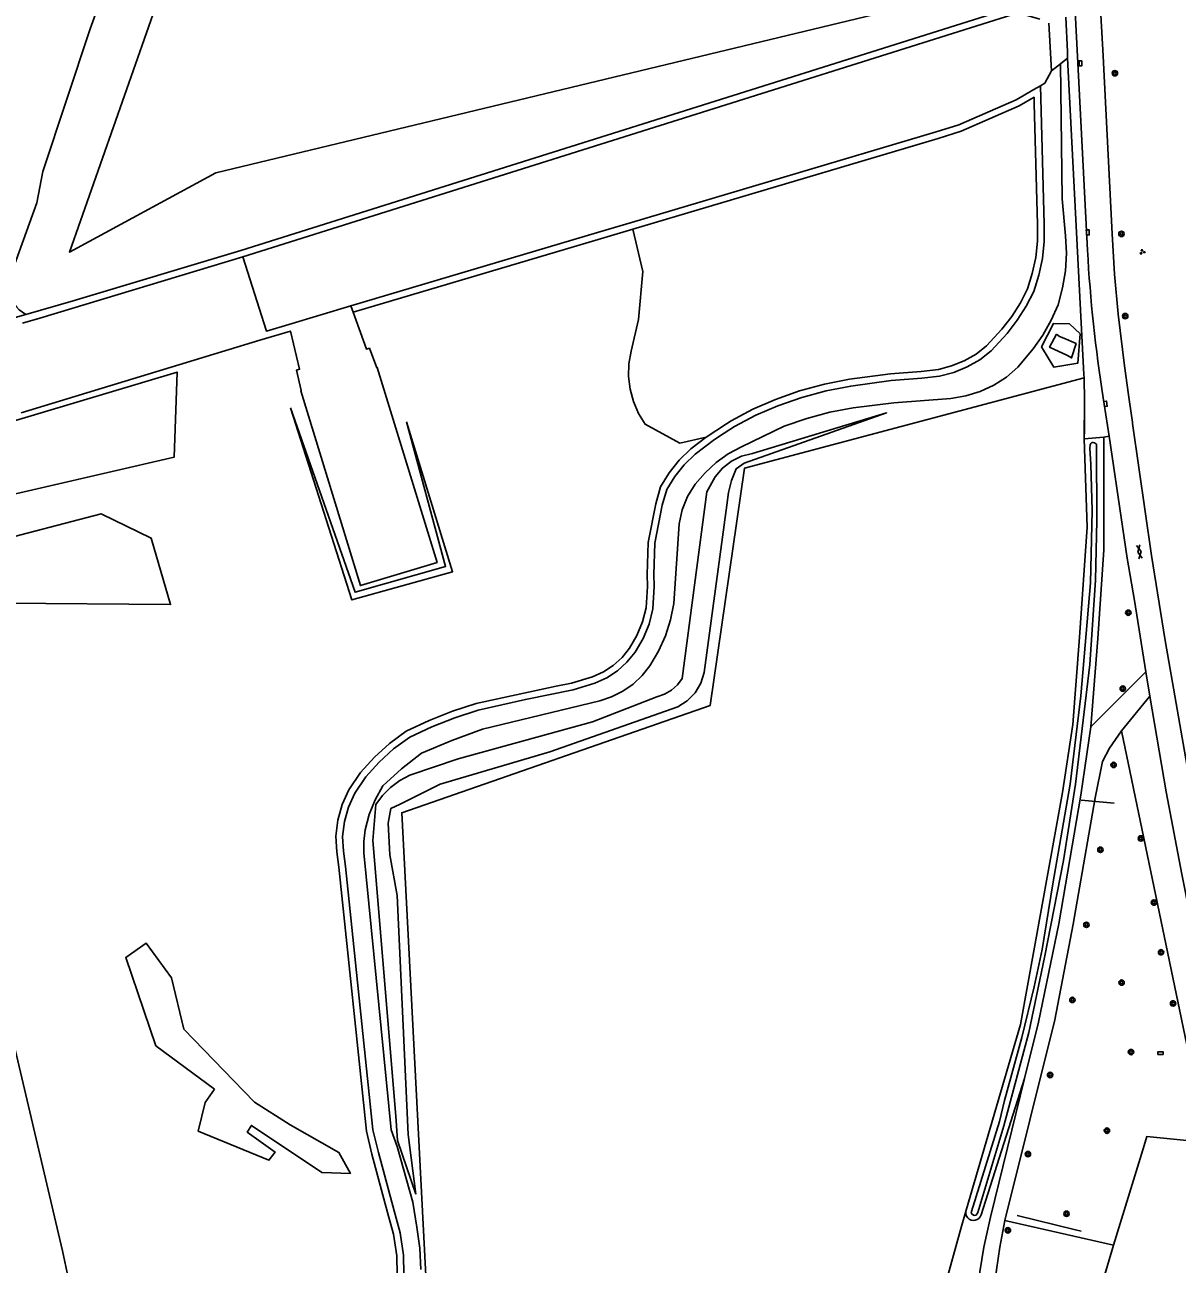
# Model space of a CAD drawing. Extents: x 124000 to 129000, y 395500 to 397503.
# Drawn here: x 124605.6 to 124775.8, y 396526.6 to 396709.6 of the extents above; entities that cross this region are included whole.
import ezdxf

# ---------------------------------------------------------------- set-up
doc = ezdxf.new("R2010")
doc.units = 0
for name, color, linetype in [('gg-afsc-hekwerk', 7, 'Continuous'), ('gg-knt-BGT kruinlijn', 7, 'Continuous'), ('gg-knt-verharding', 7, 'Continuous'), ('gg-kntw-beschoeiing', 7, 'Continuous'), ('gt-symb-boom', 7, 'Continuous'), ('gt-symb-gesloten verharding', 7, 'Continuous'), ('gt-symb-groenvak', 7, 'Continuous'), ('gt-symb-kolk', 7, 'Continuous'), ('gt-symb-kolk center center', 7, 'Continuous'), ('gx-grn-maaiveld', 7, 'Continuous')]:
    doc.layers.add(name, color=color, linetype=linetype)

# ---------------------------------------------------------------- blocks, each defined once
blk = doc.blocks.new('gt0-BOOM')
at = {"layer": 'gt-symb-boom'}
for radius in [0.4, 0.2]:
    blk.add_circle((0, 0), radius, dxfattribs=at)
blk = doc.blocks.new('gt0-KOLK')
at = {"layer": 'gt-symb-kolk'}
blk.add_lwpolyline([(0, 0), (0.38, 0), (0.38, 0.4), (-0.38, 0.4), (-0.38, 0), (0, 0)], dxfattribs=at)
blk = doc.blocks.new('gt0-KOLKCC')
at = {"layer": 'gt-symb-kolk center center'}
blk.add_lwpolyline([(-0.38, 0.2), (0.37, 0.2), (0.37, -0.2), (-0.38, -0.2)], close=True, dxfattribs=at)
blk = doc.blocks.new('gt0-GESVH1')
at = {"layer": 'gt-symb-gesloten verharding'}
for p, q in [((-0.99, -0.26), (0.01, 0.24)), ((0.01, -0.26), (-0.99, 0.24)), ((0.01, 0.24), (1.01, -0.26)), ((1.01, 0.24), (0.01, -0.26))]:
    blk.add_line(p, q, dxfattribs=at)
blk = doc.blocks.new('gt0-GRVAK')
at = {"layer": 'gt-symb-groenvak'}
for p, q in [((-0.11, 0.19), (-0.23, 0.24)), ((-0.18, 0.15), (0.09, 0.15)), ((-0.09, 0.21), (-0.16, 0.32)), ((-0.05, 0.21), (-0.05, 0.39)), ((0, 0.21), (0.06, 0.32)), ((0.01, 0.19), (0.13, 0.24)), ((0.26, -0.05), (0.2, 0.06)), ((0.3, -0.05), (0.3, 0.13)), ((0.35, -0.05), (0.41, 0.06)), ((-0.25, -0.23), (-0.36, -0.18)), ((-0.32, -0.26), (-0.05, -0.26)), ((-0.23, -0.21), (-0.29, -0.09)), ((-0.18, -0.2), (-0.18, -0.02)), ((-0.14, -0.21), (-0.07, -0.09)), ((-0.12, -0.23), (0, -0.18)), ((0.24, -0.07), (0.12, -0.02)), ((0.17, -0.11), (0.44, -0.11)), ((0.37, -0.07), (0.49, -0.02))]:
    blk.add_line(p, q, dxfattribs=at)

msp = doc.modelspace()

# ---------------------------------------------------------------- linework, layer by layer
at = {"layer": 'gg-afsc-hekwerk'}
msp.add_line((124762.1, 396649.85), (124762.1, 396654.1), dxfattribs=at)
msp.add_line((124762.1, 396649.85), (124762.1, 396654.1), dxfattribs=at)
at = {"layer": 'gg-knt-BGT kruinlijn'}
for p, q in [((124706.34, 396640.67), (124702.68, 396613.07)), ((124689.46, 396606.71), (124669.6, 396601.24)), ((124656.97, 396589.17), (124660.38, 396548.44))]:
    msp.add_line(p, q, dxfattribs=at)
for points in [[(124644.81, 396653.06), (124653.87, 396624.68), (124668.76, 396628.85), (124661.94, 396651)], [(124663.35, 396536.95), (124662.19, 396545.76), (124660.58, 396581.03), (124659.52, 396587.05), (124659.25, 396591.73), (124659.64, 396593.88), (124661.01, 396594.55), (124666.94, 396597.47), (124683.12, 396602.27), (124702.04, 396608.89), (124703.44, 396609.78), (124704.59, 396610.98), (124705.43, 396612.41), (124705.92, 396613.99), (124709.3, 396638.69), (124709.53, 396640.53), (124709.99, 396642.34), (124710.68, 396644.07), (124711.85, 396644.87), (124732.88, 396652.3), (124713.07, 396646.31)], [(124713.07, 396646.31), (124711.45, 396645.92), (124709.95, 396645.2), (124708.64, 396644.17), (124707.58, 396642.88), (124706.34, 396640.67)], [(124702.68, 396613.07), (124701.97, 396612.13), (124701.09, 396611.36), (124700.07, 396610.77), (124698.96, 396610.39), (124689.46, 396606.71)], [(124669.6, 396601.24), (124662.46, 396598.79), (124660.97, 396598.01), (124659.62, 396597.01), (124658.43, 396595.82), (124657.44, 396594.46), (124656.97, 396589.17)], [(124660.38, 396548.44), (124660.63, 396544.87), (124663.35, 396536.95)]]:
    msp.add_lwpolyline(points, dxfattribs=at)
at = {"layer": 'gg-knt-verharding'}
for p, q in [((124764.86, 396705.02), (124764.55, 396711.07)), ((124764.86, 396705), (124764.86, 396705.02)), ((124768.77, 396653.96), (124768.62, 396654.99)), ((124768.77, 396653.96), (124769.19, 396650.95)), ((124769.19, 396650.95), (124769.22, 396650.75))]:
    msp.add_line(p, q, dxfattribs=at)
for points in [[(124768.62, 396654.99), (124768.03, 396659.27), (124767.09, 396666.88), (124766.56, 396672.81), (124766.21, 396678.75), (124764.86, 396705)], [(124764.88, 396654.53), (124765.04, 396653.61), (124765.74, 396648.88)], [(124769.22, 396650.75), (124772.02, 396631.26), (124774.05, 396618.71), (124777.44, 396599.26)]]:
    msp.add_lwpolyline(points, dxfattribs=at)
msp.add_arc((124975.98, 396687.95), 213.73, 183.1192, 188.997, dxfattribs=at)
at = {"layer": 'gg-kntw-beschoeiing'}
for p, q in [((124759.38, 396710.74), (124759.59, 396705.63)), ((124759.59, 396705.63), (124759.63, 396704.7)), ((124759.63, 396704.7), (124762.03, 396657.99)), ((124762.1, 396654.1), (124762.06, 396657.49)), ((124762.09, 396648.46), (124762.1, 396654.1)), ((124766.48, 396594.68), (124761.64, 396595.1))]:
    msp.add_line(p, q, dxfattribs=at)
for points in [[(124666.9, 396484.65), (124666.86, 396485.08), (124661.26, 396593.26), (124706.82, 396609.1), (124711.87, 396644.14), (124762.06, 396657.49), (124762.03, 396657.99)], [(124761.62, 396531.49), (124760.79, 396531.69), (124752.19, 396533.81)]]:
    msp.add_lwpolyline(points, dxfattribs=at)
at = {"layer": 'gx-grn-maaiveld'}
for p, q in [((124757.23, 396702.81), (124756.87, 396709.84)), ((124759.59, 396705.63), (124759.38, 396710.74)), ((124759.63, 396704.7), (124758.56, 396703.86)), ((124759.63, 396704.7), (124759.59, 396705.63)), ((124762.03, 396657.99), (124759.63, 396704.7)), ((124757.23, 396702.81), (124758.56, 396703.86)), ((124653.75, 396668.13), (124654.09, 396667.19)), ((124762.06, 396657.49), (124762.03, 396657.99)), ((124762.1, 396654.1), (124762.06, 396657.49)), ((124762.09, 396648.46), (124762.1, 396649.85)), ((124762.09, 396648.46), (124764.99, 396648.73)), ((124764.99, 396648.73), (124765.74, 396648.88)), ((124763.07, 396605.97), (124771.19, 396614.09)), ((124771.77, 396610.46), (124771.19, 396614.09)), ((124767.59, 396605.35), (124771.77, 396610.46)), ((124767.59, 396605.35), (124780.09, 396545.19)), ((124753.27, 396554.03), (124755.33, 396562.35)), ((124750.33, 396533.07), (124766.41, 396529.43))]:
    msp.add_line(p, q, dxfattribs=at)
for points in [[(124605.73, 396666.85), (124605.22, 396667.16), (124604.75, 396667.53), (124604.33, 396667.96), (124603.96, 396668.44), (124603.66, 396668.96), (124603.42, 396669.51), (124603.26, 396670.08), (124603.16, 396670.67), (124603.14, 396671.27), (124603.2, 396671.87), (124607.35, 396683.31), (124608.24, 396687.96), (124615.23, 396709.02), (124630.16, 396750.11), (124636.45, 396790.61), (124643.44, 396834.77), (124646.91, 396857.98), (124647.67, 396862.49)], [(124755.86, 396822.61), (124760.78, 396710.66), (124762.56, 396676.32)], [(124748.92, 396715.49), (124633.81, 396687.74), (124612.16, 396676.05), (124638.16, 396750.11)], [(124751.02, 396712.02), (124637.47, 396676.31), (124612.72, 396668.85), (124605.73, 396666.85)], [(124755.51, 396710.43), (124752.3, 396711.38), (124637.76, 396675.36)], [(124758.56, 396703.86), (124758.83, 396683.92), (124759.32, 396678.46), (124759.44, 396675.88), (124759.29, 396673.3), (124758.89, 396670.76), (124758.23, 396668.28), (124757.19, 396665.99), (124755.95, 396663.81), (124754.52, 396661.75), (124752.25, 396659.06), (124750.58, 396657.59), (124748.71, 396656.42), (124746.7, 396655.48), (124744.58, 396654.82), (124742.39, 396654.45), (124733.97, 396653.8), (124727.96, 396653.06), (124724.5, 396652.4), (124721.09, 396651.49), (124717.76, 396650.34), (124711.44, 396647.32), (124709.5, 396646.26), (124707.69, 396644.96), (124706.06, 396643.46), (124704.62, 396641.76), (124703.49, 396639.97), (124702.69, 396638), (124702.23, 396635.93), (124701.45, 396624.18), (124700.98, 396621.74), (124700.23, 396619.37), (124699.21, 396617.1), (124697.93, 396614.97), (124696.78, 396613.52), (124695.43, 396612.26), (124693.91, 396611.2), (124692.26, 396610.37), (124690.5, 396609.78), (124673.2, 396605.62), (124668.64, 396603.95), (124664.17, 396602.06), (124661.22, 396599.77), (124658.48, 396597.22), (124657.33, 396595.16), (124656.46, 396592.99), (124655.87, 396590.73), (124655.67, 396589.04), (124655.66, 396587.35), (124659.71, 396546.43), (124660.58, 396543.99), (124662.89, 396535.77), (124663.5, 396532.04), (124663.92, 396528.95), (124664.1, 396525.83)], [(124755.64, 396700.63), (124756.28, 396701.01), (124757.23, 396702.81)], [(124755.64, 396700.63), (124756.16, 396680.16), (124756.16, 396677.61), (124755.9, 396675.1), (124755.38, 396672.63), (124754.62, 396670.24), (124753.51, 396668.07), (124752.19, 396665.98), (124750.69, 396664.03), (124748.34, 396661.49), (124746.67, 396660.15), (124744.8, 396659.11), (124742.81, 396658.29), (124740.72, 396657.75), (124738.09, 396657.43), (124733.58, 396657.09), (124727.59, 396656.28), (124723.94, 396655.58), (124720.34, 396654.6), (124716.83, 396653.36), (124713.57, 396651.95), (124710.42, 396650.28), (124708.89, 396649.31), (124707.44, 396648.38), (124704.59, 396646.23), (124702.99, 396644.66), (124701.58, 396642.9), (124700.4, 396640.99), (124699.75, 396638.67), (124698.65, 396633.05), (124698.49, 396628.44), (124698.54, 396626.68), (124698.35, 396623.39), (124697.79, 396621.13), (124696.9, 396618.98), (124695.72, 396616.98), (124694.53, 396615.49), (124693.12, 396614.21), (124691.53, 396613.18), (124689.79, 396612.41), (124686.57, 396611.41), (124679.53, 396609.99), (124672.53, 396608.43), (124669.09, 396607.29), (124665.71, 396605.96), (124662.43, 396604.42), (124660.06, 396602.72), (124657.92, 396600.74), (124655.95, 396598.59), (124654.33, 396596.14), (124653.41, 396594.11), (124652.8, 396591.97), (124652.51, 396589.76), (124652.65, 396587.59), (124652.93, 396585.34), (124657.01, 396546.42), (124657.81, 396543.07), (124660.12, 396534.48), (124661.04, 396531.24), (124661.51, 396527.92), (124662.03, 396500)], [(124653.75, 396668.13), (124690.19, 396678.95), (124695.18, 396680.43), (124740.19, 396693.79), (124743.55, 396694.85), (124752.04, 396698.53), (124754.65, 396700.05), (124755.64, 396700.63)], [(124695.41, 396679.45), (124740.48, 396692.84), (124743.9, 396693.92), (124752.49, 396697.64), (124754.68, 396698.91), (124754.7, 396698), (124755.16, 396680.15), (124755.16, 396677.66), (124754.91, 396675.25), (124754.41, 396672.88), (124753.69, 396670.62), (124752.64, 396668.56), (124751.37, 396666.56), (124749.93, 396664.68), (124747.66, 396662.23), (124746.11, 396660.99), (124744.36, 396660.01), (124742.49, 396659.24), (124740.54, 396658.73), (124738, 396658.43), (124733.47, 396658.08), (124727.42, 396657.27), (124723.71, 396656.55), (124720.04, 396655.56), (124716.47, 396654.3), (124713.14, 396652.86), (124709.91, 396651.14), (124709.23, 396650.71), (124706.21, 396648.7)], [(124654.09, 396667.19), (124656.75, 396667.97), (124691.59, 396678.32), (124695.41, 396679.45)], [(124695.41, 396679.45), (124696.88, 396673.18), (124696.22, 396666.11), (124695.17, 396661.42), (124694.82, 396659.56), (124694.76, 396657.67), (124694.98, 396655.8), (124695.48, 396653.97), (124696.24, 396652.24), (124697.24, 396650.64), (124702.36, 396647.84), (124706.21, 396648.7)], [(124605.24, 396665.54), (124607.78, 396666.31), (124637.76, 396675.36)], [(124637.76, 396675.36), (124641.26, 396664.39), (124644.56, 396665.38), (124653.75, 396668.13)], [(124605.73, 396666.85), (124597.33, 396664.49)], [(124654.09, 396667.19), (124656.05, 396661.72), (124656.48, 396661.85), (124657.57, 396658.98), (124657.64, 396659.01), (124666.47, 396630.22), (124655.15, 396626.8), (124646.33, 396655.59), (124646.4, 396655.61), (124645.73, 396658.63), (124646.16, 396658.76), (124644.8, 396664.4), (124640.27, 396663.04), (124605.04, 396652.32)], [(124761.49, 396663.99), (124759.91, 396665.46), (124757.52, 396665.49), (124755.78, 396662.05), (124757.58, 396659.07), (124761.14, 396659.66), (124761.49, 396663.99)], [(124757.97, 396663.92), (124758.42, 396663.61), (124759.09, 396663.34), (124760.87, 396662.55), (124760.2, 396660.42), (124759.63, 396660.78), (124756.96, 396662), (124757.97, 396663.92)], [(124597.88, 396649.33), (124628.06, 396658.34), (124627.64, 396645.78), (124598.18, 396638.99), (124597.88, 396649.33)], [(124762.06, 396657.49), (124711.87, 396644.14), (124706.82, 396609.1), (124661.26, 396593.26), (124666.86, 396485.08), (124666.9, 396484.65), (124672.38, 396470.73)], [(124661.94, 396651), (124667.73, 396629.63), (124654.37, 396625.82), (124644.81, 396653.06)], [(124706.21, 396648.7), (124703.94, 396646.99), (124702.24, 396645.33), (124700.76, 396643.48), (124699.47, 396641.39), (124698.78, 396638.9), (124697.66, 396633.16), (124697.49, 396628.44), (124697.54, 396626.69), (124697.36, 396623.54), (124696.84, 396621.44), (124696.01, 396619.43), (124694.89, 396617.55), (124693.8, 396616.18), (124692.51, 396615.01), (124691.05, 396614.06), (124689.44, 396613.35), (124686.32, 396612.38), (124684.09, 396611.93), (124673.39, 396609.64), (124672.27, 396609.39), (124668.75, 396608.24), (124665.32, 396606.88), (124661.92, 396605.29), (124659.43, 396603.5), (124657.21, 396601.45), (124655.16, 396599.2), (124653.45, 396596.63), (124652.47, 396594.46), (124651.82, 396592.17), (124651.51, 396589.79), (124651.65, 396587.49), (124651.94, 396585.22), (124656.03, 396546.25), (124656.84, 396542.83), (124659.15, 396534.21), (124660.06, 396531.04), (124660.51, 396527.84), (124661.03, 396499.99)], [(124762.09, 396648.46), (124762.5, 396635.45), (124761.38, 396619.17), (124760.38, 396606.28), (124758.89, 396596.23), (124752.64, 396562.01), (124744.63, 396534.59)], [(124754.67, 396567.55), (124755.88, 396573.06), (124757.44, 396582.78), (124760, 396597.46), (124761.59, 396610.52), (124763, 396627.2), (124763.24, 396637.9), (124763.07, 396644.71), (124762.91, 396647.12), (124762.97, 396647.57), (124763.07, 396647.81), (124763.21, 396647.95), (124763.35, 396647.95), (124763.62, 396647.9), (124763.89, 396647.68), (124763.88, 396647.47), (124763.96, 396636.42), (124763.74, 396627.62), (124762.89, 396615.13), (124760.81, 396597.49), (124759, 396586.23), (124756.23, 396571.88), (124753.9, 396560.79), (124750.21, 396547.05), (124746.35, 396534.21), (124746.11, 396533.86), (124745.92, 396533.8), (124745.74, 396533.84), (124745.5, 396533.98), (124745.36, 396534.18), (124745.41, 396534.37), (124749.58, 396547.67), (124750.31, 396550.78), (124752.85, 396560.06), (124754.67, 396567.55)], [(124763.07, 396605.97), (124764.07, 396618.97), (124764.97, 396632.07), (124764.99, 396648.73)], [(124771.19, 396614.09), (124769.51, 396624.59), (124768.42, 396630.85), (124765.74, 396648.88)], [(124602.54, 396624.23), (124599.26, 396624.26), (124597.48, 396633.19), (124600.62, 396633.19), (124616.83, 396637.39), (124624.23, 396633.82), (124627.1, 396623.99), (124602.54, 396624.23)], [(124771.77, 396610.46), (124774.17, 396596.35), (124776.49, 396584.18), (124781.29, 396560.11), (124783.73, 396548.2), (124784.21, 396546.11)], [(124767.59, 396605.35), (124765.83, 396602.82), (124764.76, 396600.81), (124763.69, 396595.45), (124760.44, 396576.79), (124757.76, 396562.66), (124750.33, 396533.07)], [(124755.33, 396562.35), (124758.33, 396576.88), (124761.56, 396595.84), (124763.07, 396605.97)], [(124593.88, 396601.87), (124611.13, 396528.56), (124612.83, 396520.71)], [(124633.62, 396552.44), (124624.94, 396558.85), (124620.49, 396571.9), (124623.51, 396573.99), (124627.24, 396568.9), (124629.05, 396561.31), (124637.91, 396552.13), (124639.52, 396550.5), (124644.77, 396547.2), (124651.98, 396543.11), (124653.67, 396540), (124649.47, 396540.15), (124639.06, 396547.1), (124638.43, 396546.11), (124642.54, 396543.16), (124641.64, 396541.94), (124631.2, 396546.26), (124632.24, 396550.49), (124633.62, 396552.44)], [(124736.26, 396464.96), (124741.47, 396481.46), (124745.5, 396496.47), (124746.26, 396501.2), (124746.22, 396510.14), (124746.39, 396515.64), (124746.45, 396522.13), (124746.64, 396525.47), (124747.27, 396529.13), (124748.22, 396533.54), (124753.27, 396554.03)], [(124744.63, 396534.59), (124744.57, 396534.3), (124744.59, 396533.99), (124744.69, 396533.71), (124744.86, 396533.45), (124745.09, 396533.25), (124745.37, 396533.12), (124745.66, 396533.06), (124745.97, 396533.08), (124746.25, 396533.18), (124746.5, 396533.35), (124746.7, 396533.58), (124746.84, 396533.88), (124753.27, 396554.03)], [(124766.41, 396529.43), (124770.93, 396544.12), (124771.34, 396545.46), (124778.21, 396544.77)], [(124740.09, 396518.5), (124741.39, 396522.98), (124743.88, 396532.03), (124744.63, 396534.59)], [(124750.33, 396533.07), (124749.59, 396529.13), (124749.14, 396525.76), (124748.67, 396522.13), (124748.42, 396518.44), (124748.36, 396515.29), (124748.36, 396511.22), (124748.55, 396505.68), (124748.36, 396501.58), (124747.41, 396496.28), (124746.02, 396489.91), (124743.69, 396481.09), (124738.72, 396464.36)], [(124732.24, 396414.48), (124739.4, 396438.34), (124740.23, 396440.4), (124746.09, 396460.43), (124751.52, 396479.03), (124766.41, 396529.43)]]:
    msp.add_lwpolyline(points, dxfattribs=at)

# ---------------------------------------------------------------- block references
at = {"layer": 'gt-symb-boom'}
for p in [(124766.61, 396702.47), (124767.58, 396678.75), (124768.13, 396666.6), (124768.59, 396622.8), (124767.77, 396611.58), (124766.42, 396600.32), (124770.45, 396589.46), (124764.47, 396587.79), (124772.38, 396580), (124762.4, 396576.71), (124773.43, 396572.66), (124767.6, 396568.18), (124760.33, 396565.62), (124775.2, 396565.1), (124768.99, 396557.92), (124757.04, 396554.54), (124765.43, 396546.32), (124753.76, 396542.85), (124759.46, 396534.04), (124750.8, 396531.6)]:
    msp.add_blockref('gt0-BOOM', p, dxfattribs=at)
at = {"layer": 'gt-symb-gesloten verharding', "rotation": -80.84860398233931}
msp.add_blockref('gt0-GESVH1', (124770.23, 396631.8), dxfattribs=at)
at = {"layer": 'gt-symb-groenvak'}
msp.add_blockref('gt0-GRVAK', (124770.65, 396676.08), dxfattribs=at)
at = {"layer": 'gt-symb-kolk'}
for p, rotation in [((124762.41, 396678.94), -86.61671238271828), ((124765.04, 396653.61), -81.54573827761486)]:
    msp.add_blockref('gt0-KOLK', p, dxfattribs=dict(at, rotation=rotation))
msp.add_blockref('gt0-KOLK', (124773.35, 396557.57), dxfattribs=at)
at = {"layer": 'gt-symb-kolk center center', "rotation": -88.62516522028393}
msp.add_blockref('gt0-KOLKCC', (124761.53, 396703.93), dxfattribs=at)

doc.saveas('drawing.dxf')
